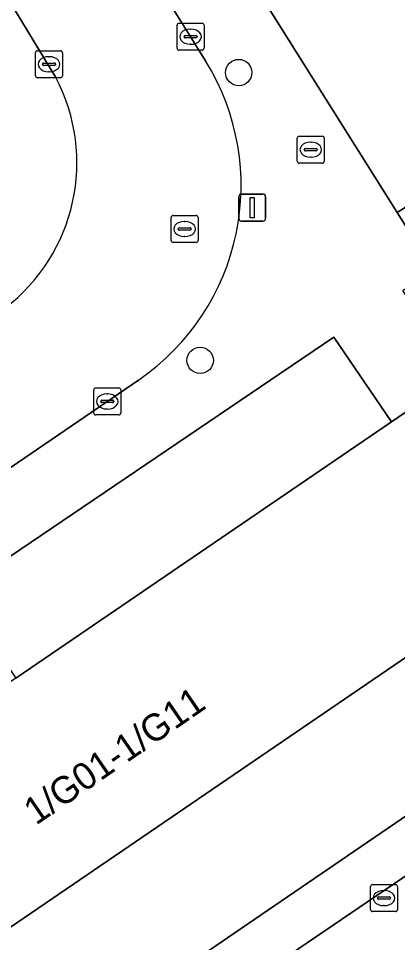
# Model space of a CAD drawing. Extents: x 160030 to 160839, y 385325 to 386450.
# Drawn here: x 160265.35 to 160279.41, y 386027.68 to 386061.92 of the extents above; entities that cross this region are included whole.
import ezdxf

# ---------------------------------------------------------------- set-up
doc = ezdxf.new("R2010")
doc.units = 0
for name, color, linetype in [('IMGEO_Boom', 7, 'Continuous'), ('IMGEO_Brandkraan', 7, 'Continuous'), ('IMGEO_Erf', 7, 'Continuous'), ('IMGEO_Groenvoorziening', 7, 'Continuous'), ('IMGEO_Kolk', 7, 'Continuous'), ('IMGEO_Lichtmast', 7, 'Continuous'), ('IMGEO_Pand', 7, 'Continuous'), ('IMGEO_Pand_nummerreeks', 7, 'Continuous'), ('IMGEO_Rijbaan_lokaal_open', 7, 'Continuous'), ('IMGEO_Rioolput', 7, 'Continuous'), ('IMGEO_Voetpad_open', 7, 'Continuous')]:
    doc.layers.add(name, color=color, linetype=linetype)

msp = doc.modelspace()

# ---------------------------------------------------------------- linework, layer by layer
at = {"layer": 'IMGEO_Boom'}
for centre in [(160273.521, 386059.919), (160272.091, 386049.252)]:
    msp.add_circle(centre, 0.489, dxfattribs=at)
at = {"layer": 'IMGEO_Brandkraan'}
for p, q in [((160275.693, 386056.634), (160275.693, 386057.486)), ((160275.768, 386057.56), (160276.62, 386057.56)), ((160276.181, 386057.34), (160276.206, 386057.34)), ((160276.694, 386057.486), (160276.694, 386056.634)), ((160275.952, 386057.054), (160275.952, 386057.066)), ((160276.39, 386057.017), (160275.992, 386057.017)), ((160275.995, 386057.103), (160276.393, 386057.103)), ((160276.436, 386057.066), (160276.436, 386057.054)), ((160276.204, 386056.78), (160276.179, 386056.78)), ((160276.62, 386056.56), (160275.768, 386056.56))]:
    msp.add_line(p, q, dxfattribs=at)
for points in [[(160275.693, 386056.634), (160275.693, 386057.486)], [(160275.768, 386057.56), (160276.62, 386057.56)], [(160276.694, 386057.486), (160276.694, 386056.634)], [(160276.62, 386056.56), (160275.768, 386056.56)]]:
    msp.add_lwpolyline(points, dxfattribs=at)
for centre, radius, start, end in [((160275.77, 386057.484), 0.0765, 91.552, 178.448), ((160275.77, 386057.484), 0.0765, 91.552, 178.448), ((160276.618, 386057.484), 0.0765, 1.552, 88.448), ((160276.618, 386057.484), 0.0765, 1.552, 88.448), ((160275.992, 386057.063), 0.0403, 85.8775, 175.7526), ((160275.989, 386057.053), 0.0366, 178.938, 274.7102), ((160276.393, 386057.06), 0.043, 264.8664, 352.4533), ((160276.397, 386057.065), 0.0386, 1.7309, 96.639), ((160275.77, 386056.636), 0.0765, 181.552, 268.448), ((160275.77, 386056.636), 0.0765, 181.552, 268.448), ((160276.618, 386056.636), 0.0765, 271.552, 358.448), ((160276.618, 386056.636), 0.0765, 271.552, 358.448)]:
    msp.add_arc(centre, radius, start, end, dxfattribs=at)
for centre, major_axis, ratio, start_param, end_param in [((160276.18, 386057.06), (-0.387, 0.002), 0.722429, 4.712389, 7.853982), ((160276.205, 386057.06), (-0.39, 0.002), 0.717154, 1.570796, 4.712389)]:
    msp.add_ellipse(centre, major_axis=major_axis, ratio=ratio, start_param=start_param, end_param=end_param, dxfattribs=at)
at = {"layer": 'IMGEO_Erf'}
msp.add_lwpolyline([(160243.753, 386112.04), (160266.865, 386074.67), (160279.395, 386054.732), (160282.676, 386056.794)], dxfattribs=at)
at = {"layer": 'IMGEO_Groenvoorziening'}
msp.add_lwpolyline([(160279.189, 386046.974), (160277.047, 386050.115), (160263.091, 386040.677), (160265.251, 386037.468)], close=True, dxfattribs=at)
at = {"layer": 'IMGEO_Kolk'}
for p, q in [((160271.233, 386060.822), (160271.233, 386061.674)), ((160271.308, 386061.748), (160272.16, 386061.748)), ((160271.721, 386061.528), (160271.746, 386061.528)), ((160272.234, 386061.674), (160272.234, 386060.822)), ((160271.492, 386061.242), (160271.492, 386061.254)), ((160271.93, 386061.205), (160271.532, 386061.205)), ((160271.535, 386061.291), (160271.933, 386061.291)), ((160271.976, 386061.254), (160271.976, 386061.242)), ((160272.16, 386060.748), (160271.308, 386060.748)), ((160271.744, 386060.968), (160271.719, 386060.968)), ((160265.983, 386059.802), (160265.983, 386060.654)), ((160266.058, 386060.728), (160266.91, 386060.728)), ((160266.471, 386060.508), (160266.496, 386060.508)), ((160266.984, 386060.654), (160266.984, 386059.802)), ((160266.242, 386060.222), (160266.242, 386060.234)), ((160266.68, 386060.185), (160266.282, 386060.185)), ((160266.285, 386060.271), (160266.683, 386060.271)), ((160266.726, 386060.234), (160266.726, 386060.222)), ((160266.91, 386059.728), (160266.058, 386059.728)), ((160266.494, 386059.948), (160266.469, 386059.948)), ((160268.144, 386047.303), (160268.144, 386048.155)), ((160268.219, 386048.229), (160269.071, 386048.229)), ((160269.145, 386048.155), (160269.145, 386047.303)), ((160268.403, 386047.723), (160268.403, 386047.735)), ((160268.446, 386047.772), (160268.844, 386047.772)), ((160268.632, 386048.009), (160268.657, 386048.009)), ((160268.887, 386047.735), (160268.887, 386047.723)), ((160268.841, 386047.686), (160268.443, 386047.686)), ((160268.655, 386047.449), (160268.63, 386047.449)), ((160269.071, 386047.229), (160268.219, 386047.229)), ((160278.408, 386028.896), (160278.408, 386029.748)), ((160278.483, 386029.822), (160279.335, 386029.822)), ((160278.896, 386029.602), (160278.921, 386029.602)), ((160279.409, 386029.748), (160279.409, 386028.896)), ((160278.667, 386029.316), (160278.667, 386029.328)), ((160279.105, 386029.279), (160278.707, 386029.279)), ((160278.71, 386029.365), (160279.108, 386029.365)), ((160279.151, 386029.328), (160279.151, 386029.316)), ((160278.919, 386029.042), (160278.894, 386029.042)), ((160279.335, 386028.822), (160278.483, 386028.822))]:
    msp.add_line(p, q, dxfattribs=at)
for points in [[(160271.233, 386060.822), (160271.233, 386061.674)], [(160271.308, 386061.748), (160272.16, 386061.748)], [(160272.234, 386061.674), (160272.234, 386060.822)], [(160272.16, 386060.748), (160271.308, 386060.748)], [(160265.983, 386059.802), (160265.983, 386060.654)], [(160266.058, 386060.728), (160266.91, 386060.728)], [(160266.984, 386060.654), (160266.984, 386059.802)], [(160266.91, 386059.728), (160266.058, 386059.728)], [(160268.144, 386047.303), (160268.144, 386048.155)], [(160268.219, 386048.229), (160269.071, 386048.229)], [(160269.145, 386048.155), (160269.145, 386047.303)], [(160269.071, 386047.229), (160268.219, 386047.229)], [(160278.408, 386028.896), (160278.408, 386029.748)], [(160278.483, 386029.822), (160279.335, 386029.822)], [(160279.409, 386029.748), (160279.409, 386028.896)], [(160279.335, 386028.822), (160278.483, 386028.822)]]:
    msp.add_lwpolyline(points, dxfattribs=at)
for centre, radius, start, end in [((160271.31, 386061.672), 0.0765, 91.552, 178.448), ((160271.31, 386061.672), 0.0765, 91.552, 178.448), ((160272.158, 386061.672), 0.0765, 1.552, 88.448), ((160272.158, 386061.672), 0.0765, 1.552, 88.448), ((160271.532, 386061.251), 0.0403, 85.8775, 175.7526), ((160271.529, 386061.241), 0.0366, 178.938, 274.7102), ((160271.933, 386061.248), 0.043, 264.8664, 352.4533), ((160271.937, 386061.253), 0.0386, 1.7309, 96.639), ((160271.31, 386060.824), 0.0765, 181.552, 268.448), ((160271.31, 386060.824), 0.0765, 181.552, 268.448), ((160272.158, 386060.824), 0.0765, 271.552, 358.448), ((160272.158, 386060.824), 0.0765, 271.552, 358.448), ((160266.06, 386060.652), 0.0765, 91.552, 178.448), ((160266.06, 386060.652), 0.0765, 91.552, 178.448), ((160266.908, 386060.652), 0.0765, 1.552, 88.448), ((160266.908, 386060.652), 0.0765, 1.552, 88.448), ((160266.282, 386060.231), 0.0403, 85.8775, 175.7526), ((160266.279, 386060.221), 0.0366, 178.938, 274.7102), ((160266.683, 386060.228), 0.043, 264.8664, 352.4533), ((160266.687, 386060.233), 0.0386, 1.7309, 96.639), ((160266.06, 386059.804), 0.0765, 181.552, 268.448), ((160266.06, 386059.804), 0.0765, 181.552, 268.448), ((160266.908, 386059.804), 0.0765, 271.552, 358.448), ((160266.908, 386059.804), 0.0765, 271.552, 358.448), ((160268.221, 386048.153), 0.0765, 91.552, 178.448), ((160268.221, 386048.153), 0.0765, 91.552, 178.448), ((160269.069, 386048.153), 0.0765, 1.552, 88.448), ((160269.069, 386048.153), 0.0765, 1.552, 88.448), ((160268.443, 386047.732), 0.0403, 85.8775, 175.7526), ((160268.44, 386047.722), 0.0366, 178.938, 274.7102), ((160268.844, 386047.729), 0.043, 264.8664, 352.4533), ((160268.848, 386047.734), 0.0386, 1.7309, 96.639), ((160268.221, 386047.305), 0.0765, 181.552, 268.448), ((160268.221, 386047.305), 0.0765, 181.552, 268.448), ((160269.069, 386047.305), 0.0765, 271.552, 358.448), ((160269.069, 386047.305), 0.0765, 271.552, 358.448), ((160278.485, 386029.746), 0.0765, 91.552, 178.448), ((160278.485, 386029.746), 0.0765, 91.552, 178.448), ((160279.333, 386029.746), 0.0765, 1.552, 88.448), ((160279.333, 386029.746), 0.0765, 1.552, 88.448), ((160278.707, 386029.325), 0.0403, 85.8775, 175.7526), ((160278.704, 386029.315), 0.0366, 178.938, 274.7102), ((160279.108, 386029.322), 0.043, 264.8664, 352.4533), ((160279.112, 386029.327), 0.0386, 1.7309, 96.639), ((160278.485, 386028.898), 0.0765, 181.552, 268.448), ((160278.485, 386028.898), 0.0765, 181.552, 268.448), ((160279.333, 386028.898), 0.0765, 271.552, 358.448), ((160279.333, 386028.898), 0.0765, 271.552, 358.448)]:
    msp.add_arc(centre, radius, start, end, dxfattribs=at)
for centre, major_axis, ratio, start_param, end_param in [((160271.72, 386061.248), (-0.387, 0.002), 0.722429, 4.712389, 7.853982), ((160271.745, 386061.248), (-0.39, 0.002), 0.717154, 1.570796, 4.712389), ((160266.47, 386060.228), (-0.387, 0.002), 0.722429, 4.712389, 7.853982), ((160266.495, 386060.228), (-0.39, 0.002), 0.717154, 1.570796, 4.712389), ((160268.631, 386047.729), (-0.387, 0.002), 0.722429, 4.712389, 7.853982), ((160268.656, 386047.729), (-0.39, 0.002), 0.717154, 1.570796, 4.712389), ((160278.895, 386029.322), (-0.387, 0.002), 0.722429, 4.712389, 7.853982), ((160278.92, 386029.322), (-0.39, 0.002), 0.717154, 1.570796, 4.712389)]:
    msp.add_ellipse(centre, major_axis=major_axis, ratio=ratio, start_param=start_param, end_param=end_param, dxfattribs=at)
at = {"layer": 'IMGEO_Lichtmast'}
for p, q in [((160273.526, 386054.515), (160273.526, 386055.315)), ((160273.526, 386055.315), (160273.526, 386054.515)), ((160273.626, 386055.415), (160274.416, 386055.415)), ((160274.416, 386055.415), (160273.626, 386055.415)), ((160274.516, 386055.315), (160274.516, 386054.515)), ((160274.516, 386054.515), (160274.516, 386055.315)), ((160274.416, 386054.415), (160273.626, 386054.415)), ((160273.626, 386054.415), (160274.416, 386054.415))]:
    msp.add_line(p, q, dxfattribs=at)
msp.add_lwpolyline([(160273.946, 386055.29), (160274.096, 386055.29), (160274.096, 386054.54), (160273.946, 386054.54), (160273.946, 386055.29)], dxfattribs=at)
for centre, start, end in [((160273.626, 386055.315), 90, 180), ((160273.626, 386055.315), 90, 180), ((160274.416, 386055.315), 0, 90), ((160274.416, 386055.315), 360, 90), ((160273.626, 386054.515), 180, 270), ((160273.626, 386054.515), 180, 270), ((160274.416, 386054.515), 270, 0), ((160274.416, 386054.515), 270, 0)]:
    msp.add_arc(centre, 0.1, start, end, dxfattribs=at)
at = {"layer": 'IMGEO_Pand'}
msp.add_lwpolyline([(160286.007, 386042.54), (160285.171, 386043.767), (160281.819, 386048.768), (160281.71, 386048.693), (160279.189, 386046.974), (160265.251, 386037.468), (160262.185, 386035.376), (160253.307, 386029.321), (160257.536, 386023.121)], close=True, dxfattribs=at)
at = {"layer": 'IMGEO_Rijbaan_lokaal_open'}
for points in [[(160272.288, 386060.355), (160249.217, 386097.394), (160240.863, 386110.791)], [(160236.88, 386108.017), (160239.198, 386104.251), (160242.526, 386098.843), (160255.179, 386078.459), (160264.42, 386063.553), (160266.734, 386059.736)], [(160325.342, 386061.172), (160323.666, 386060.015), (160315.833, 386054.695), (160308.389, 386049.542), (160302.814, 386045.834), (160265.416, 386020.437), (160263.212, 386018.961), (160262.779, 386018.671)], [(160251.274, 386035.995), (160252.901, 386036.973), (160269.802, 386048.522)]]:
    msp.add_lwpolyline(points, dxfattribs=at)
msp.add_lwpolyline([(160259.141, 386020.837), (160259.455, 386020.461), (160259.843, 386020.155), (160260.524, 386019.862), (160261.262, 386019.794), (160261.75, 386019.877), (160262.397, 386020.134), (160262.208, 386020.406), (160288.716, 386038.505), (160286.007, 386042.54), (160257.536, 386023.121)], close=True, dxfattribs=at)
for centre, radius, start, end in [((160264.87, 386055.736), 8.738, 304.3585, 31.912), ((160260.767, 386056.572), 6.754, 307.2258, 27.9368)]:
    msp.add_arc(centre, radius, start, end, dxfattribs=at)
at = {"layer": 'IMGEO_Rioolput'}
for p, q in [((160271.09, 386054.621), (160271.942, 386054.621)), ((160271.015, 386053.695), (160271.015, 386054.547)), ((160271.503, 386054.401), (160271.528, 386054.401)), ((160272.016, 386054.547), (160272.016, 386053.695)), ((160271.274, 386054.115), (160271.274, 386054.127)), ((160271.712, 386054.078), (160271.314, 386054.078)), ((160271.317, 386054.164), (160271.715, 386054.164)), ((160271.758, 386054.127), (160271.758, 386054.115)), ((160271.942, 386053.621), (160271.09, 386053.621)), ((160271.526, 386053.841), (160271.501, 386053.841))]:
    msp.add_line(p, q, dxfattribs=at)
for points in [[(160271.09, 386054.621), (160271.942, 386054.621)], [(160271.015, 386053.695), (160271.015, 386054.547)], [(160272.016, 386054.547), (160272.016, 386053.695)], [(160271.942, 386053.621), (160271.09, 386053.621)]]:
    msp.add_lwpolyline(points, dxfattribs=at)
for centre, radius, start, end in [((160271.092, 386054.545), 0.0765, 91.552, 178.448), ((160271.092, 386054.545), 0.0765, 91.552, 178.448), ((160271.94, 386054.545), 0.0765, 1.552, 88.448), ((160271.94, 386054.545), 0.0765, 1.552, 88.448), ((160271.314, 386054.124), 0.0403, 85.8775, 175.7526), ((160271.311, 386054.114), 0.0366, 178.938, 274.7102), ((160271.715, 386054.121), 0.043, 264.8664, 352.4533), ((160271.719, 386054.126), 0.0386, 1.7309, 96.639), ((160271.092, 386053.697), 0.0765, 181.552, 268.448), ((160271.092, 386053.697), 0.0765, 181.552, 268.448), ((160271.94, 386053.697), 0.0765, 271.552, 358.448), ((160271.94, 386053.697), 0.0765, 271.552, 358.448)]:
    msp.add_arc(centre, radius, start, end, dxfattribs=at)
for centre, major_axis, ratio, start_param, end_param in [((160271.502, 386054.121), (-0.387, 0.002), 0.722429, 4.712389, 7.853982), ((160271.527, 386054.121), (-0.39, 0.002), 0.717154, 1.570796, 4.712389)]:
    msp.add_ellipse(centre, major_axis=major_axis, ratio=ratio, start_param=start_param, end_param=end_param, dxfattribs=at)
at = {"layer": 'IMGEO_Voetpad_open'}
for points in [[(160249.995, 386034.766), (160252.386, 386030.759), (160252.221, 386031.331), (160252.18, 386031.924), (160252.262, 386032.513), (160252.465, 386033.072), (160252.78, 386033.576), (160253.193, 386034.004), (160253.686, 386034.337), (160259.993, 386038.589), (160263.091, 386040.677), (160277.047, 386050.115), (160279.189, 386046.974), (160281.71, 386048.693), (160279.601, 386051.842), (160280.731, 386052.606), (160280.195, 386053.46), (160279.395, 386054.732), (160266.865, 386074.67), (160243.753, 386112.04)], [(160240.863, 386110.791), (160249.217, 386097.394), (160272.288, 386060.355)], [(160266.734, 386059.736), (160264.42, 386063.553)], [(160282.676, 386056.794), (160279.395, 386054.732), (160280.195, 386053.46)], [(160269.802, 386048.522), (160252.901, 386036.973), (160251.274, 386035.995)]]:
    msp.add_lwpolyline(points, dxfattribs=at)
msp.add_lwpolyline([(160308.389, 386049.542), (160307.267, 386051.171), (160294.438, 386042.412), (160292.172, 386040.865), (160288.716, 386038.505), (160262.208, 386020.406), (160262.397, 386020.134), (160263.212, 386018.961), (160265.416, 386020.437), (160302.814, 386045.834)], close=True, dxfattribs=at)
for centre, radius, start, end in [((160264.87, 386055.736), 8.738, 304.3585, 31.912), ((160260.767, 386056.572), 6.754, 307.2258, 27.9368)]:
    msp.add_arc(centre, radius, start, end, dxfattribs=at)

# ---------------------------------------------------------------- texts
at = {"layer": 'IMGEO_Pand_nummerreeks'}
msp.add_text('1/G01-1/G11', height=1, rotation=34.5551, dxfattribs=at).set_placement((160266.002, 386032.002))

doc.saveas('drawing.dxf')
